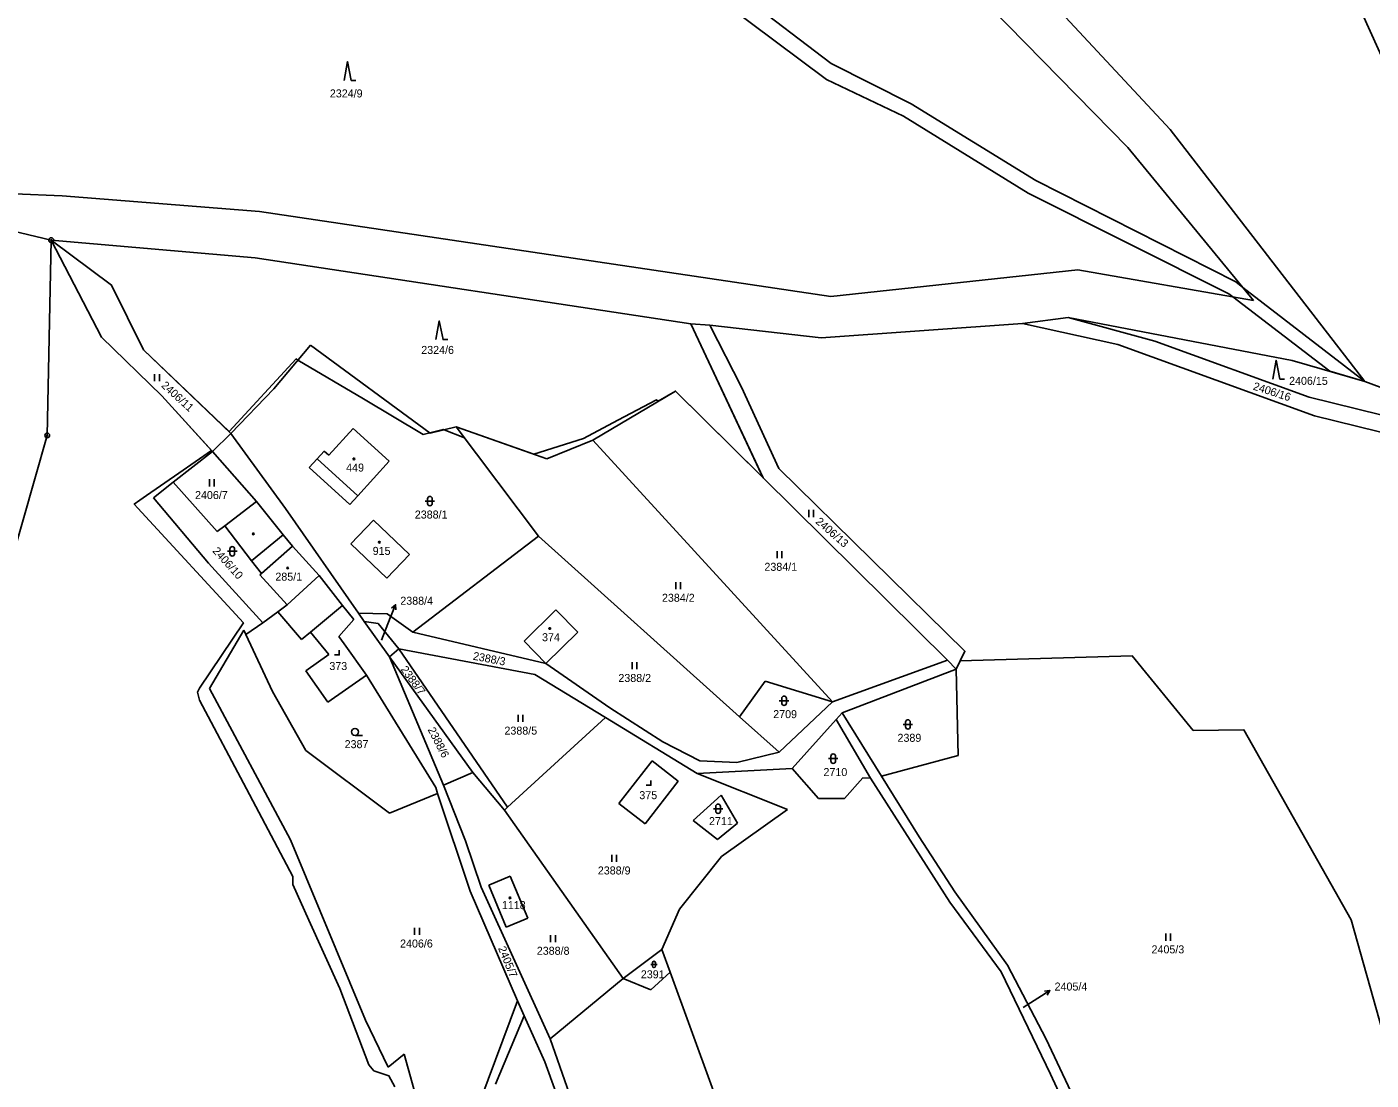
# Model space of a CAD drawing. Extents: x -439246 to -433691, y -1130252 to -1121148.
# Drawn here: x -437037 to -436751.4, y -1126425.6 to -1126201.8 of the extents above; entities that cross this region are included whole.
import ezdxf

# ---------------------------------------------------------------- set-up
doc = ezdxf.new("R2010")
doc.units = 0
for name, color, linetype in [('Vrstva 1', 7, 'Continuous'), ('Vrstva 16', 7, 'Continuous'), ('Vrstva 18', 7, 'Continuous'), ('Vrstva 19', 7, 'Continuous'), ('Vrstva 24', 7, 'Continuous'), ('Vrstva 25', 7, 'Continuous'), ('Vrstva 3', 7, 'Continuous'), ('Vrstva 30', 7, 'Continuous'), ('Vrstva 37', 7, 'Continuous'), ('Vrstva 4', 7, 'Continuous'), ('Vrstva 52', 7, 'Continuous'), ('Vrstva 6', 7, 'Continuous')]:
    doc.layers.add(name, color=color, linetype=linetype)

msp = doc.modelspace()

# ---------------------------------------------------------------- linework, layer by layer
at = {"layer": 'Vrstva 1'}
for points in [[(-437031.86, -1126247.09), (-437032.68, -1126288.59)], [(-437019.01, -1126256.64), (-437031.86, -1126247.09)], [(-437031.86, -1126247.09), (-437021.17, -1126267.73)], [(-437012.22, -1126270.38), (-437019.01, -1126256.64)], [(-436825.47, -1126264.79), (-436815.72, -1126263.54)], [(-436815.72, -1126263.54), (-436768.16, -1126272.65)], [(-436815.72, -1126263.54), (-436797.32, -1126268.55)], [(-436891.92, -1126265.17), (-436895.96, -1126264.91)], [(-436895.96, -1126264.91), (-436880.56, -1126297.61)], [(-436885.15, -1126278.33), (-436891.92, -1126265.17)], [(-436805.23, -1126269.28), (-436825.47, -1126264.79)], [(-437021.17, -1126267.73), (-437008.34, -1126280.18)], [(-436976.74, -1126269.43), (-436984.57, -1126278.68)], [(-436951.34, -1126288.1), (-436976.74, -1126269.43)], [(-436763.44, -1126284.42), (-436805.23, -1126269.28)], [(-436797.32, -1126268.55), (-436764.56, -1126280.5)], [(-436993.65, -1126288.17), (-437012.22, -1126270.38)], [(-436768.16, -1126272.65), (-436752.71, -1126277.14)], [(-436877.24, -1126295.66), (-436885.15, -1126278.33)], [(-436752.71, -1126277.14), (-436719.98, -1126289.22)], [(-437008.34, -1126280.18), (-436997.59, -1126291.99)], [(-436984.57, -1126278.68), (-436993.65, -1126288.17)], [(-436916.79, -1126289.61), (-436899.18, -1126279.18)], [(-436880.56, -1126297.61), (-436899.18, -1126279.18)], [(-436764.56, -1126280.5), (-436728.64, -1126289.32)], [(-436945.79, -1126286.79), (-436951.34, -1126288.1)], [(-436926.52, -1126293.54), (-436945.79, -1126286.79)], [(-436928.28, -1126309.99), (-436945.79, -1126286.79)], [(-436731.5, -1126292.27), (-436763.44, -1126284.42)], [(-437032.68, -1126288.59), (-437043.26, -1126325.45)], [(-436993.65, -1126288.17), (-436997.59, -1126291.99)], [(-436993.65, -1126288.17), (-436982.1, -1126304.1)], [(-436972.88, -1126292.81), (-436967.69, -1126287.1)], [(-436960.03, -1126294.06), (-436967.69, -1126287.1)], [(-436916.79, -1126289.61), (-436926.52, -1126293.54)], [(-436916.79, -1126289.61), (-436865.86, -1126345.19)], [(-437005.95, -1126298.56), (-436997.59, -1126291.99)], [(-436997.59, -1126291.99), (-436988.26, -1126302.61)], [(-436975.37, -1126293.57), (-436973.87, -1126291.92)], [(-436973.87, -1126291.92), (-436972.88, -1126292.81)], [(-436977.05, -1126295.41), (-436975.37, -1126293.57)], [(-436968.4, -1126303.27), (-436977.05, -1126295.41)], [(-436966.73, -1126301.43), (-436960.03, -1126294.06)], [(-436841.41, -1126336.38), (-436880.56, -1126297.61)], [(-436837.69, -1126334.48), (-436877.24, -1126295.66)], [(-437010.14, -1126301.85), (-437005.95, -1126298.56)], [(-436996.59, -1126309.04), (-437005.95, -1126298.56)], [(-437010.14, -1126301.85), (-436998.44, -1126315.75)], [(-436994.99, -1126307.8), (-436988.26, -1126302.61)], [(-436988.26, -1126302.61), (-436982.54, -1126309.72)], [(-436982.1, -1126304.1), (-436966.56, -1126326.38)], [(-436966.73, -1126301.43), (-436968.4, -1126303.27)], [(-436968.18, -1126311.66), (-436963.4, -1126306.61)], [(-436963.4, -1126306.61), (-436955.74, -1126313.87)], [(-436994.99, -1126307.8), (-436996.59, -1126309.04)], [(-436989.26, -1126315.22), (-436994.99, -1126307.8)], [(-436982.54, -1126309.72), (-436980.61, -1126312.12)], [(-436980.61, -1126312.12), (-436974.9, -1126318.36)], [(-436960.52, -1126318.92), (-436968.18, -1126311.66)], [(-436955.01, -1126330.4), (-436928.28, -1126309.99)], [(-436928.28, -1126309.99), (-436885.61, -1126348.37)], [(-436987.16, -1126317.93), (-436989.26, -1126315.22)], [(-436955.74, -1126313.87), (-436960.52, -1126318.92)], [(-436998.44, -1126315.75), (-436986.85, -1126328.4)], [(-436987.52, -1126318.25), (-436987.16, -1126317.93)], [(-436987.52, -1126318.25), (-436981.71, -1126324.6)], [(-436974.9, -1126318.36), (-436969.94, -1126324.72)], [(-436986.85, -1126328.4), (-436983.69, -1126326.06)], [(-436983.69, -1126326.06), (-436981.71, -1126324.6)], [(-436983.69, -1126326.06), (-436978.66, -1126332)], [(-436976.74, -1126330.4), (-436969.94, -1126324.72)], [(-436969.94, -1126324.72), (-436967.58, -1126327.75)], [(-436966.56, -1126326.38), (-436960.44, -1126326.48)], [(-436965.32, -1126328.11), (-436966.56, -1126326.38)], [(-436960.44, -1126326.48), (-436955.01, -1126330.4)], [(-436924.59, -1126325.67), (-436931.38, -1126332.32)], [(-436919.97, -1126330.4), (-436924.59, -1126325.67)], [(-436990.48, -1126330.93), (-436986.85, -1126328.4)], [(-436967.58, -1126327.75), (-436970.72, -1126331.34)], [(-436959.98, -1126335.63), (-436965.32, -1126328.11)], [(-436962.36, -1126328.6), (-436965.32, -1126328.11)], [(-436957.99, -1126333.92), (-436962.36, -1126328.6)], [(-436998.25, -1126342.38), (-436990.91, -1126330)], [(-436990.91, -1126330), (-436990.48, -1126330.93)], [(-436990.48, -1126330.93), (-436984.85, -1126343.05)], [(-436978.66, -1126332), (-436976.74, -1126330.4)], [(-436972.84, -1126335.18), (-436976.74, -1126330.4)], [(-436970.72, -1126331.34), (-436969.58, -1126332.88)], [(-436955.01, -1126330.4), (-436926.75, -1126337.04)], [(-436931.38, -1126332.32), (-436926.75, -1126337.04)], [(-436926.75, -1126337.04), (-436919.97, -1126330.4)], [(-436977.78, -1126338.66), (-436972.84, -1126335.18)], [(-436964.88, -1126339.53), (-436969.58, -1126332.88)], [(-436957.99, -1126333.92), (-436959.98, -1126335.63)], [(-436948.46, -1126362.92), (-436959.98, -1126335.63)], [(-436959.98, -1126335.63), (-436942.24, -1126360.2)], [(-436929.06, -1126339.4), (-436957.99, -1126333.92)], [(-436957.99, -1126333.92), (-436934.88, -1126367.61)], [(-436838.68, -1126336.52), (-436837.69, -1126334.48)], [(-436802.13, -1126335.45), (-436838.68, -1126336.52)], [(-436789.17, -1126351.3), (-436802.13, -1126335.45)], [(-436926.75, -1126337.04), (-436913.14, -1126346.52)], [(-436865.86, -1126345.19), (-436841.41, -1126336.38)], [(-436863.77, -1126347.53), (-436839.52, -1126338.25)], [(-436839.52, -1126338.25), (-436841.41, -1126336.38)], [(-436839.52, -1126338.25), (-436838.68, -1126336.52)], [(-436839.16, -1126356.61), (-436839.52, -1126338.25)], [(-436973.09, -1126345.32), (-436977.78, -1126338.66)], [(-436964.88, -1126339.53), (-436973.09, -1126345.32)], [(-436964.88, -1126339.53), (-436950.12, -1126363.4)], [(-436914.08, -1126348.54), (-436929.06, -1126339.4)], [(-436880.11, -1126340.8), (-436885.61, -1126348.37)], [(-436865.86, -1126345.19), (-436880.11, -1126340.8)], [(-436981.01, -1126374.56), (-436998.25, -1126342.38)], [(-436984.85, -1126343.05), (-436977.73, -1126355.55)], [(-436913.14, -1126346.52), (-436901.85, -1126353.74)], [(-436877.19, -1126355.94), (-436865.86, -1126345.19)], [(-436914.08, -1126348.54), (-436934.88, -1126367.61)], [(-436894.6, -1126360.43), (-436914.08, -1126348.54)], [(-436885.61, -1126348.37), (-436877.19, -1126355.94)], [(-436874.41, -1126359.4), (-436865.03, -1126348.94)], [(-436865.03, -1126348.94), (-436863.77, -1126347.53)], [(-436865.03, -1126348.94), (-436857.77, -1126361.45)], [(-436863.77, -1126347.53), (-436855.39, -1126361.04)], [(-436778.42, -1126351.2), (-436789.17, -1126351.3)], [(-436755.64, -1126391.51), (-436778.42, -1126351.2)], [(-436977.73, -1126355.55), (-436959.96, -1126368.9)], [(-436901.85, -1126353.74), (-436893.99, -1126357.76)], [(-436904.17, -1126357.78), (-436911.2, -1126366.83)], [(-436904.17, -1126357.78), (-436898.64, -1126362.07)], [(-436893.99, -1126357.76), (-436886.15, -1126358.1)], [(-436886.15, -1126358.1), (-436877.19, -1126355.94)], [(-436855.39, -1126361.04), (-436839.16, -1126356.61)], [(-436948.46, -1126362.92), (-436942.24, -1126360.2)], [(-436942.24, -1126360.2), (-436935.55, -1126368.23)], [(-436894.6, -1126360.43), (-436874.41, -1126359.4)], [(-436875.4, -1126368.1), (-436894.6, -1126360.43)], [(-436874.41, -1126359.4), (-436868.8, -1126365.77)], [(-436855.39, -1126361.04), (-436847.45, -1126373.91)], [(-436950.12, -1126363.4), (-436949.74, -1126364.73)], [(-436948.46, -1126362.92), (-436943.84, -1126374.77)], [(-436898.64, -1126362.07), (-436905.67, -1126371.12)], [(-436863.3, -1126365.77), (-436859.39, -1126361.4)], [(-436859.39, -1126361.4), (-436857.77, -1126361.45)], [(-436857.77, -1126361.45), (-436840.91, -1126387.76)], [(-436959.96, -1126368.9), (-436949.74, -1126364.73)], [(-436949.74, -1126364.73), (-436942.8, -1126385.45)], [(-436911.2, -1126366.83), (-436905.67, -1126371.12)], [(-436895.44, -1126370.46), (-436889.49, -1126365.04)], [(-436889.49, -1126365.04), (-436886.02, -1126371.03)], [(-436868.8, -1126365.77), (-436863.3, -1126365.77)], [(-436935.55, -1126368.23), (-436934.88, -1126367.61)], [(-436935.55, -1126368.23), (-436910.29, -1126404)], [(-436889.4, -1126378.09), (-436875.4, -1126368.1)], [(-436890.3, -1126374.47), (-436895.44, -1126370.46)], [(-436886.02, -1126371.03), (-436890.3, -1126374.47)], [(-436965.05, -1126412.88), (-436981.01, -1126374.56)], [(-436943.84, -1126374.77), (-436940.51, -1126384.63)], [(-436847.45, -1126373.91), (-436839.87, -1126385.61)], [(-436898.33, -1126389.29), (-436889.4, -1126378.09)], [(-436938.89, -1126384.19), (-436934.34, -1126382.28)], [(-436938.89, -1126384.19), (-436935.15, -1126393.09)], [(-436934.34, -1126382.28), (-436930.6, -1126391.18)], [(-436942.8, -1126385.45), (-436932.77, -1126408.73)], [(-436940.51, -1126384.63), (-436925.81, -1126416.83)], [(-436839.87, -1126385.61), (-436828.68, -1126401.2)], [(-436902.11, -1126397.83), (-436898.33, -1126389.29)], [(-436840.91, -1126387.76), (-436830.01, -1126402.61)], [(-436935.15, -1126393.09), (-436930.6, -1126391.18)], [(-436746.25, -1126424.74), (-436755.64, -1126391.51)], [(-436910.29, -1126404), (-436902.11, -1126397.83)], [(-436902.11, -1126397.83), (-436900.34, -1126402.69)], [(-436828.68, -1126401.2), (-436820.45, -1126416.89)], [(-436910.29, -1126404), (-436925.81, -1126416.83)], [(-436910.29, -1126404), (-436904.42, -1126406.44)], [(-436904.42, -1126406.44), (-436900.34, -1126402.69)], [(-436900.34, -1126402.69), (-436882.21, -1126452.45)], [(-436830.01, -1126402.61), (-436819.5, -1126424.34)], [(-436932.77, -1126408.73), (-436940.54, -1126429.66)], [(-436932.77, -1126408.73), (-436931.37, -1126411.97)], [(-436937.41, -1126426.47), (-436931.37, -1126411.97)], [(-436931.37, -1126411.97), (-436926.93, -1126421.75)], [(-436960.23, -1126422.84), (-436965.05, -1126412.88)], [(-436925.81, -1126416.83), (-436915.02, -1126447.88)], [(-436820.45, -1126416.89), (-436807.58, -1126444.12)], [(-436956.83, -1126420.11), (-436960.23, -1126422.84)], [(-436946.05, -1126458.72), (-436956.83, -1126420.11)], [(-436926.93, -1126421.75), (-436918.48, -1126445.17)], [(-436819.5, -1126424.34), (-436798.59, -1126469.43)]]:
    msp.add_lwpolyline(points, dxfattribs=at)
at = {"layer": 'Vrstva 16'}
for p, q in [((-436959.8, -1126327.36), (-436958.68, -1126324.58)), ((-436822.18, -1126408.17), (-436819.64, -1126406.57))]:
    msp.add_line(p, q, dxfattribs=at)
for points in [[(-436959.51, -1126325.32), (-436958.68, -1126324.58), (-436958.59, -1126325.69)], [(-436961.7, -1126332.08), (-436959.8, -1126327.36)], [(-436820.75, -1126406.68), (-436819.64, -1126406.57), (-436820.22, -1126407.53)], [(-436825.3, -1126410.14), (-436822.18, -1126408.17)]]:
    msp.add_lwpolyline(points, dxfattribs=at)
at = {"layer": 'Vrstva 24'}
for centre, radius in [((-437031.86, -1126247.09), 0.5), ((-437031.86, -1126247.09), 0.1), ((-437032.68, -1126288.59), 0.5), ((-437032.68, -1126288.59), 0.1)]:
    msp.add_circle(centre, radius, dxfattribs=at)
at = {"layer": 'Vrstva 25'}
for p, q in [((-437009.87, -1126277.05), (-437009.87, -1126275.55)), ((-437008.87, -1126277.05), (-437008.87, -1126275.55)), ((-436998.22, -1126299.42), (-436998.22, -1126297.92)), ((-436997.22, -1126299.42), (-436997.22, -1126297.92)), ((-436952.38, -1126302.56), (-436950.38, -1126302.56)), ((-436951.88, -1126303.06), (-436951.88, -1126302.06)), ((-436950.88, -1126302.06), (-436950.88, -1126303.06)), ((-436870.89, -1126305.94), (-436870.89, -1126304.44)), ((-436869.89, -1126305.94), (-436869.89, -1126304.44)), ((-436993.87, -1126313.73), (-436993.87, -1126312.73)), ((-436992.87, -1126312.73), (-436992.87, -1126313.73)), ((-436994.37, -1126313.23), (-436992.37, -1126313.23)), ((-436877.59, -1126314.67), (-436877.59, -1126313.17)), ((-436876.59, -1126314.67), (-436876.59, -1126313.17)), ((-436899.13, -1126321.25), (-436899.13, -1126319.75)), ((-436898.13, -1126321.25), (-436898.13, -1126319.75)), ((-436908.39, -1126338.29), (-436908.39, -1126336.79)), ((-436907.39, -1126338.29), (-436907.39, -1126336.79)), ((-436877.13, -1126344.98), (-436875.13, -1126344.98)), ((-436876.63, -1126345.48), (-436876.63, -1126344.48)), ((-436875.63, -1126344.48), (-436875.63, -1126345.48)), ((-436932.6, -1126349.48), (-436932.6, -1126347.98)), ((-436931.6, -1126349.48), (-436931.6, -1126347.98)), ((-436850.3, -1126350.51), (-436850.3, -1126349.51)), ((-436849.3, -1126349.51), (-436849.3, -1126350.51)), ((-436967.29, -1126352.36), (-436965.69, -1126352.36)), ((-436850.8, -1126350.01), (-436848.8, -1126350.01)), ((-436866.69, -1126357.29), (-436864.69, -1126357.29)), ((-436866.19, -1126357.79), (-436866.19, -1126356.79)), ((-436865.19, -1126356.79), (-436865.19, -1126357.79)), ((-436891.14, -1126367.94), (-436889.14, -1126367.94)), ((-436890.64, -1126368.44), (-436890.64, -1126367.44)), ((-436889.64, -1126367.44), (-436889.64, -1126368.44)), ((-436912.75, -1126379.2), (-436912.75, -1126377.7)), ((-436911.75, -1126379.2), (-436911.75, -1126377.7)), ((-436954.62, -1126394.73), (-436954.62, -1126393.23)), ((-436953.62, -1126394.73), (-436953.62, -1126393.23)), ((-436925.72, -1126396.27), (-436925.72, -1126394.77)), ((-436924.72, -1126396.27), (-436924.72, -1126394.77)), ((-436795.03, -1126395.97), (-436795.03, -1126394.47)), ((-436794.03, -1126395.97), (-436794.03, -1126394.47)), ((-436904.44, -1126401.02), (-436903.1, -1126401.02)), ((-436904.1, -1126401.35), (-436904.1, -1126400.69)), ((-436903.43, -1126400.69), (-436903.43, -1126401.35))]:
    msp.add_line(p, q, dxfattribs=at)
for points in [[(-436969.59, -1126213.15), (-436968.89, -1126209.15), (-436968.09, -1126213.15), (-436967.09, -1126213.15)], [(-436950.09, -1126268.25), (-436949.39, -1126264.25), (-436948.59, -1126268.25), (-436947.59, -1126268.25)], [(-436772.26, -1126276.62), (-436771.56, -1126272.62), (-436770.76, -1126276.62), (-436769.76, -1126276.62)], [(-436971.64, -1126335.26), (-436970.64, -1126335.26), (-436970.64, -1126334.26)], [(-436905.4, -1126362.95), (-436904.4, -1126362.95), (-436904.4, -1126361.95)]]:
    msp.add_lwpolyline(points, dxfattribs=at)
for centre, radius in [((-436967.53, -1126293.58), 0.175), ((-436988.89, -1126309.52), 0.175), ((-436962.13, -1126311.29), 0.175), ((-436981.59, -1126316.77), 0.175), ((-436925.91, -1126329.63), 0.175), ((-436967.29, -1126351.61), 0.75), ((-436934.36, -1126386.87), 0.175)]:
    msp.add_circle(centre, radius, dxfattribs=at)
for centre, radius, start, end in [((-436951.38, -1126302.06), 0.5, 0, 180), ((-436951.38, -1126303.06), 0.5, 180, 0), ((-436993.37, -1126312.73), 0.5, 0, 180), ((-436993.37, -1126313.73), 0.5, 180, 0), ((-436876.13, -1126344.48), 0.5, 0, 180), ((-436876.13, -1126345.48), 0.5, 180, 0), ((-436849.8, -1126349.51), 0.5, 0, 180), ((-436849.8, -1126350.51), 0.5, 180, 0), ((-436865.69, -1126356.79), 0.5, 0, 180), ((-436865.69, -1126357.79), 0.5, 180, 0), ((-436890.14, -1126367.44), 0.5, 0, 180), ((-436890.14, -1126368.44), 0.5, 180, 0), ((-436903.77, -1126400.69), 0.335, 0, 180), ((-436903.77, -1126401.35), 0.335, 180, 0)]:
    msp.add_arc(centre, radius, start, end, dxfattribs=at)
at = {"layer": 'Vrstva 3'}
for points in [[(-436972.88, -1126292.81), (-436967.69, -1126287.1)], [(-436960.03, -1126294.06), (-436967.69, -1126287.1)], [(-436975.37, -1126293.57), (-436973.87, -1126291.92)], [(-436973.87, -1126291.92), (-436972.88, -1126292.81)], [(-436966.73, -1126301.43), (-436975.37, -1126293.57)], [(-436966.73, -1126301.43), (-436960.03, -1126294.06)], [(-436968.18, -1126311.66), (-436963.4, -1126306.61)], [(-436963.4, -1126306.61), (-436955.74, -1126313.87)], [(-436987.16, -1126317.93), (-436980.61, -1126312.12)], [(-436980.61, -1126312.12), (-436974.9, -1126318.36)], [(-436960.52, -1126318.92), (-436968.18, -1126311.66)], [(-436955.74, -1126313.87), (-436960.52, -1126318.92)], [(-436987.52, -1126318.25), (-436987.16, -1126317.93)], [(-436987.52, -1126318.25), (-436981.71, -1126324.6)], [(-436974.9, -1126318.36), (-436981.71, -1126324.6)], [(-436924.59, -1126325.67), (-436931.38, -1126332.32)], [(-436919.97, -1126330.4), (-436924.59, -1126325.67)], [(-436931.38, -1126332.32), (-436926.75, -1126337.04)], [(-436926.75, -1126337.04), (-436919.97, -1126330.4)], [(-436938.89, -1126384.19), (-436934.34, -1126382.28)], [(-436938.89, -1126384.19), (-436935.15, -1126393.09)], [(-436934.34, -1126382.28), (-436930.6, -1126391.18)], [(-436935.15, -1126393.09), (-436930.6, -1126391.18)]]:
    msp.add_lwpolyline(points, dxfattribs=at)
at = {"layer": 'Vrstva 30'}
for p, q in [((-436885.45, -1126194.83), (-436866.14, -1126209.57)), ((-436867.08, -1126212.94), (-436888.61, -1126196.87)), ((-436866.14, -1126209.57), (-436849.15, -1126218.13)), ((-436850.73, -1126220.75), (-436867.08, -1126212.94)), ((-436849.15, -1126218.13), (-436822.61, -1126234.41)), ((-436824.28, -1126237.11), (-436850.73, -1126220.75)), ((-436822.61, -1126234.41), (-436780.12, -1126255.99)), ((-436781.58, -1126258.54), (-436824.28, -1126237.11)), ((-436780.12, -1126255.99), (-436778.64, -1126257.13)), ((-436778.64, -1126257.13), (-436752.71, -1126277.14)), ((-436780.77, -1126259.16), (-436781.58, -1126258.54)), ((-436760.18, -1126274.97), (-436780.77, -1126259.16)), ((-436752.71, -1126277.14), (-436760.18, -1126274.97))]:
    msp.add_line(p, q, dxfattribs=at)
at = {"layer": 'Vrstva 37'}
for centre in [(-436967.53, -1126293.58), (-436962.13, -1126311.29), (-436981.59, -1126316.77), (-436925.91, -1126329.63), (-436934.36, -1126386.87)]:
    msp.add_circle(centre, 0.175, dxfattribs=at)
at = {"layer": 'Vrstva 4'}
for points in [[(-436966.73, -1126301.43), (-436975.37, -1126293.57)], [(-436989.26, -1126315.22), (-436982.54, -1126309.72)], [(-436987.16, -1126317.93), (-436980.61, -1126312.12)], [(-436974.9, -1126318.36), (-436981.71, -1126324.6)]]:
    msp.add_lwpolyline(points, dxfattribs=at)
at = {"layer": 'Vrstva 52'}
for points in [[(-437012.22, -1126270.38), (-437019.01, -1126256.64), (-437031.86, -1126247.09), (-437021.17, -1126267.73), (-437008.34, -1126280.18), (-436997.77, -1126291.79), (-437004.74, -1126296.62), (-437011.62, -1126301.39), (-437013.04, -1126302.37), (-437014.22, -1126303.18), (-437013.41, -1126304.06), (-436991.01, -1126328.43), (-437000.33, -1126342.28), (-437000.76, -1126343.13), (-437000.33, -1126344.83), (-436990.37, -1126363.68), (-436980.53, -1126382.32), (-436980.53, -1126384.02), (-436977.08, -1126391.64), (-436970.51, -1126406.17), (-436964.34, -1126422.36), (-436963.27, -1126423.64), (-436960.08, -1126424.7), (-436958.8, -1126427.04)], [(-436746.25, -1126424.74), (-436755.64, -1126391.51), (-436778.42, -1126351.2), (-436789.17, -1126351.3), (-436802.13, -1126335.45), (-436838.68, -1126336.52), (-436837.69, -1126334.48), (-436877.24, -1126295.66), (-436885.15, -1126278.33), (-436891.92, -1126265.17), (-436895.96, -1126264.91), (-436880.9, -1126296.89), (-436881.17, -1126297.01), (-436899.18, -1126279.18), (-436902.85, -1126281.35), (-436903.21, -1126281.04), (-436911.47, -1126285.39), (-436918.76, -1126289.25), (-436929.27, -1126292.57), (-436945.79, -1126286.79), (-436944.06, -1126289.09), (-436948.38, -1126287.4), (-436948.58, -1126287.33), (-436951.42, -1126288.04), (-436952.84, -1126288.39), (-436965.52, -1126280.84), (-436979.41, -1126272.58), (-436979.8, -1126272.34), (-436994.06, -1126287.78), (-437012.22, -1126270.38)]]:
    msp.add_lwpolyline(points, dxfattribs=at)
at = {"layer": 'Vrstva 6'}
for points in [[(-436780.06, -1126139.69), (-436746.85, -1126213.17)], [(-436827.97, -1126187.18), (-436794.08, -1126223.59)], [(-436803.09, -1126227.39), (-436835.83, -1126193.98)], [(-436794.08, -1126223.59), (-436752.71, -1126277.14)], [(-436776.34, -1126259.93), (-436803.09, -1126227.39)], [(-437031.86, -1126247.09), (-437080.24, -1126235.59)], [(-437080.24, -1126235.59), (-437029.52, -1126237.68)], [(-437029.52, -1126237.68), (-436987.57, -1126241.01)], [(-436987.57, -1126241.01), (-436866.2, -1126259.06)], [(-437031.86, -1126247.09), (-436988.54, -1126250.88)], [(-436988.54, -1126250.88), (-436895.96, -1126264.91)], [(-436866.2, -1126259.06), (-436813.69, -1126253.44)], [(-436813.69, -1126253.44), (-436776.34, -1126259.93)], [(-436891.92, -1126265.17), (-436868.27, -1126267.85)], [(-436868.27, -1126267.85), (-436825.47, -1126264.79)]]:
    msp.add_lwpolyline(points, dxfattribs=at)

# ---------------------------------------------------------------- texts
at = {"layer": 'Vrstva 16'}
for s, p in [('2388/4', (-436957.67, -1126324.58)), ('2405/4', (-436818.64, -1126406.57))]:
    msp.add_text(s, height=1.7, dxfattribs=at).set_placement(p)
at = {"layer": 'Vrstva 18'}
for s, height, p in [('2324/9', 1.7, (-436972.64, -1126216.77)), ('2324/6', 1.7, (-436953.22, -1126271.28)), ('2406/15', 1.7, (-436768.81, -1126277.85)), ('2406/7', 1.7, (-437001.29, -1126302.12)), ('2388/1', 1.7, (-436954.59, -1126306.26)), ('2384/1', 1.7, (-436880.3, -1126317.37)), ('2384/2', 1.7, (-436902.07, -1126323.95)), ('2388/4', 0.1, (-436961.93, -1126332.08)), ('2388/2', 1.7, (-436911.33, -1126340.99)), ('2709', 1.7, (-436878.43, -1126348.68)), ('2388/5', 1.7, (-436935.54, -1126352.18)), ('2389', 1.7, (-436852.02, -1126353.71)), ('2387', 1.7, (-436969.5, -1126355.06)), ('2710', 1.7, (-436867.75, -1126360.99)), ('2711', 1.7, (-436892.08, -1126371.42)), ('2388/9', 1.7, (-436915.7, -1126381.9)), ('2406/6', 1.7, (-436957.72, -1126397.43)), ('2388/8', 1.7, (-436928.67, -1126398.97)), ('2405/3', 1.7, (-436798.04, -1126398.67)), ('2391', 1.7, (-436906.56, -1126403.97)), ('2405/4', 0.1, (-436825.53, -1126410.14))]:
    msp.add_text(s, height=height, dxfattribs=at).set_placement(p)
for s, rotation, p in [('2406/11', 317.7817, (-437008.6, -1126278.17)), ('2406/16', 342.063, (-436776.6, -1126278.83)), ('2406/13', 318.7817, (-436869.55, -1126307.12)), ('2406/10', 311.9872, (-436997.68, -1126313.23)), ('2388/3', 349.3005, (-436942.33, -1126336.24)), ('2388/7', 306.1849, (-436957.69, -1126338.35)), ('2388/6', 297.2091, (-436951.89, -1126351.12)), ('2405/7', 292.3305, (-436936.93, -1126397.57))]:
    msp.add_text(s, height=1.7, rotation=rotation, dxfattribs=at).set_placement(p)
at = {"layer": 'Vrstva 19'}
for s, p in [('449', (-436969.18, -1126296.28)), ('915', (-436963.54, -1126313.99)), ('285/1', (-436984.22, -1126319.47)), ('374', (-436927.55, -1126332.33)), ('373', (-436972.75, -1126338.46)), ('375', (-436906.88, -1126365.9)), ('1118', (-436936.09, -1126389.27))]:
    msp.add_text(s, height=1.7, dxfattribs=at).set_placement(p)

doc.saveas('drawing.dxf')
